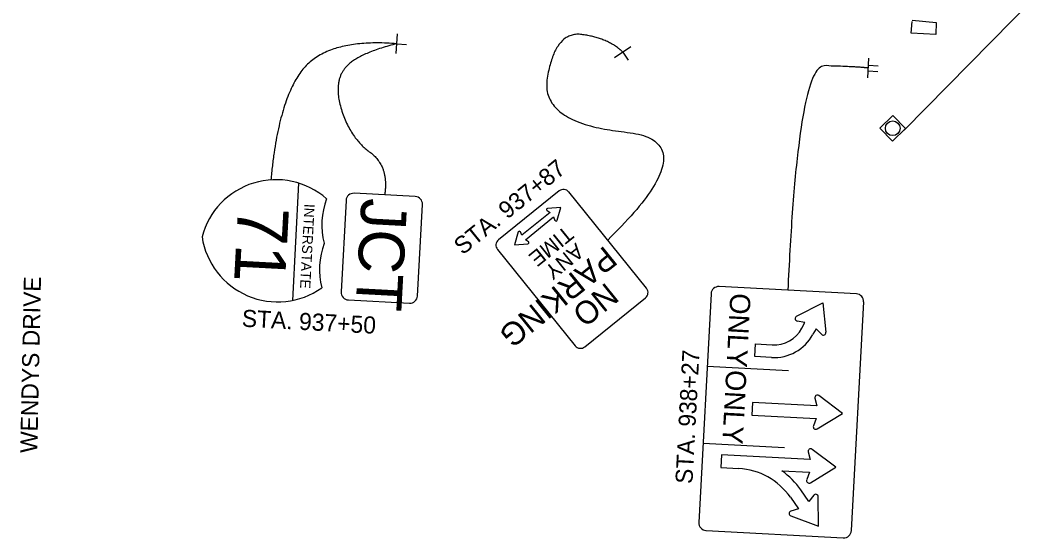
# Model space of a CAD drawing. Extents: x 1847379 to 1850904, y 217032 to 220169.
# Drawn here: x 1847825 to 1847990, y 218780 to 218864.8 of the extents above; entities that cross this region are included whole.
import ezdxf

# ---------------------------------------------------------------- set-up
doc = ezdxf.new("R2010")
doc.units = 0
for name, color, linetype in [('RD_X_Concrete_Pad', 7, 'Continuous'), ('SG_X_Wiring', 7, 'Continuous'), ('SN_X_Foundation', 7, 'Continuous'), ('SN_X_Public', 7, 'Continuous')]:
    doc.layers.add(name, color=color, linetype=linetype)

msp = doc.modelspace()

# ---------------------------------------------------------------- linework, layer by layer
at = {"layer": 'RD_X_Concrete_Pad'}
msp.add_lwpolyline([(1847970.88, 218864.79), (1847974.85, 218864.45), (1847974.76, 218862.47), (1847970.74, 218862.68), (1847970.93, 218864.61)], dxfattribs=at)
msp.add_lwpolyline([(1847970.88, 218864.79), (1847974.85, 218864.45), (1847974.76, 218862.47), (1847970.74, 218862.68), (1847970.93, 218864.61)], dxfattribs=at)
msp.add_lwpolyline([(1847970.88, 218864.79), (1847974.85, 218864.45), (1847974.76, 218862.47), (1847970.74, 218862.68), (1847970.93, 218864.61)], dxfattribs=at)
at = {"layer": 'SG_X_Wiring'}
msp.add_line((1847991.33, 218868.98), (1847969.6, 218846.82), dxfattribs=at)
at = {"layer": 'SN_X_Foundation'}
msp.add_lwpolyline([(1847967.68, 218844.99), (1847969.84, 218847.07), (1847967.76, 218849.23), (1847965.6, 218847.15)], close=True, dxfattribs=at)
msp.add_circle((1847967.72, 218847.11), 1.2, dxfattribs=at)
at = {"layer": 'SN_X_Public'}
for p, q in [((1847886.47, 218859.36), (1847886.71, 218862.55)), ((1847886.59, 218860.96), (1847888.19, 218860.84)), ((1847922.23, 218858.71), (1847924.9, 218860.48)), ((1847923.56, 218859.6), (1847924.45, 218858.26)), ((1847963.63, 218855.38), (1847963.82, 218858.57)), ((1847963.76, 218857.46), (1847965.35, 218857.36)), ((1847963.7, 218856.5), (1847965.3, 218856.4)), ((1847963.73, 218856.98), (1847963.73, 218856.98)), ((1847870.53, 218838.13), (1847869.5, 218818.92)), ((1847907.62, 218828.86), (1847912.25, 218832.59)), ((1847911.17, 218833.65), (1847911.66, 218833.32)), ((1847913.41, 218834.13), (1847911.25, 218833.99)), ((1847912.25, 218832.59), (1847912.25, 218832.59)), ((1847912.25, 218832.59), (1847912.47, 218832.03)), ((1847912.81, 218832.05), (1847913.41, 218834.13)), ((1847909.64, 218831.09), (1847909.64, 218831.09)), ((1847906.47, 218830.13), (1847905.87, 218828.05)), ((1847907.03, 218829.59), (1847906.81, 218830.14)), ((1847905.87, 218828.05), (1847908.03, 218828.19)), ((1847908.12, 218828.53), (1847907.62, 218828.86)), ((1847907.62, 218828.86), (1847907.62, 218828.86)), ((1847951.97, 218816.32), (1847956.28, 218818.51)), ((1847956.28, 218818.51), (1847956.79, 218813.7)), ((1847953.35, 218815.29), (1847952.08, 218815.54)), ((1847952.84, 218814.36), (1847953.35, 218815.29)), ((1847955.18, 218814.29), (1847954.67, 218813.37)), ((1847956.07, 218813.37), (1847955.18, 218814.29)), ((1847945.17, 218809.72), (1847945.28, 218811.8)), ((1847945.28, 218811.8), (1847947.99, 218811.65)), ((1847947.88, 218809.57), (1847945.17, 218809.72)), ((1847950.68, 218807.39), (1847937.36, 218808.1)), ((1847955, 218802.91), (1847955.31, 218801.66)), ((1847959.48, 218800.39), (1847955.65, 218803.34)), ((1847944.77, 218802.23), (1847944.66, 218800.15)), ((1847955.31, 218801.66), (1847944.77, 218802.23)), ((1847944.66, 218800.15), (1847955.2, 218799.58)), ((1847955.2, 218799.58), (1847954.75, 218798.37)), ((1847955.36, 218797.87), (1847959.48, 218800.39)), ((1847950, 218794.8), (1847936.69, 218795.51)), ((1847939.72, 218793.63), (1847939.61, 218791.55)), ((1847954.21, 218792.85), (1847939.72, 218793.63)), ((1847953.9, 218794.1), (1847954.21, 218792.85)), ((1847958.39, 218791.59), (1847954.55, 218794.53)), ((1847939.61, 218791.55), (1847942.52, 218791.39)), ((1847954.26, 218789.06), (1847958.39, 218791.59)), ((1847949.6, 218791.01), (1847954.1, 218790.77)), ((1847954.1, 218790.77), (1847953.65, 218789.57)), ((1847950.98, 218786.69), (1847952.3, 218784.81)), ((1847954, 218786), (1847952.69, 218787.88)), ((1847954.79, 218787.02), (1847954, 218786)), ((1847955.57, 218781.93), (1847955.54, 218786.76)), ((1847952.3, 218784.81), (1847951.07, 218784.42)), ((1847951.05, 218783.63), (1847955.57, 218781.93))]:
    msp.add_line(p, q, dxfattribs=at)
for points in [[(1847889.6, 218835.94), (1847879.61, 218836.47)], [(1847913.15, 218836.85), (1847903.23, 218828.84)], [(1847927.44, 218820.91), (1847914.74, 218836.68)], [(1847878.3, 218835.29), (1847877.49, 218820.31)], [(1847889.97, 218819.64), (1847890.78, 218834.62)], [(1847911.66, 218833.32), (1847907.04, 218829.59)], [(1847903.06, 218827.26), (1847915.76, 218811.5)], [(1847961.79, 218819.99), (1847939.32, 218821.19)], [(1847938, 218820.01), (1847935.99, 218782.56)], [(1847878.67, 218819), (1847888.66, 218818.46)], [(1847917.35, 218811.33), (1847927.27, 218819.33)], [(1847960.96, 218781.22), (1847962.97, 218818.67)], [(1847937.18, 218781.25), (1847959.64, 218780.04)]]:
    msp.add_lwpolyline(points, dxfattribs=at)
for centre, radius, start, end in [((1847866.82, 218826.19), 12.5, 48.5973, 165.3914), ((1847879.54, 218835.22), 1.25, 86.9284, 176.9284), ((1847889.53, 218834.69), 1.25, 356.9284, 86.9284), ((1847913.86, 218835.97), 1.12, 38.8676, 128.8676), ((1847886.83, 218831.28), 12.5, 159.9375, 193.9193), ((1847911.27, 218833.8), 0.182, 93.7884, 236.5054), ((1847912.64, 218832.1), 0.182, 201.2298, 343.9469), ((1847867.09, 218831.18), 12.5, 188.4653, 305.2594), ((1847906.64, 218830.08), 0.182, 21.2298, 163.9469), ((1847886.44, 218823.98), 12.5, 159.9375, 193.9193), ((1847903.93, 218827.97), 1.12, 128.8676, 218.8676), ((1847908.02, 218828.37), 0.182, 273.7884, 56.5054), ((1847939.25, 218819.94), 1.25, 86.9284, 176.9284), ((1847878.74, 218820.25), 1.25, 176.9284, 266.9284), ((1847888.73, 218819.71), 1.25, 266.9284, 356.9284), ((1847926.57, 218820.2), 1.12, 308.8676, 38.8676), ((1847961.72, 218818.74), 1.25, 356.9284, 86.9284), ((1847952.16, 218815.95), 0.417, 116.9294, 258.8075), ((1847948.27, 218816.85), 7.29, 266.9284, 331.4457), ((1847948.27, 218816.85), 5.21, 266.9284, 331.4457), ((1847956.37, 218813.66), 0.417, 224.0839, 5.962), ((1847916.64, 218812.2), 1.12, 218.8676, 308.8676), ((1847955.4, 218803.01), 0.417, 52.4121, 194.2902), ((1847955.14, 218798.23), 0.417, 159.5666, 301.4447), ((1847954.3, 218794.2), 0.417, 52.4121, 194.2902), ((1847941.93, 218780.37), 11.04, 34.9141, 86.9284), ((1847941.93, 218780.37), 13.12, 34.9141, 54.2028), ((1847954.04, 218789.42), 0.417, 159.5666, 301.4447), ((1847955.12, 218786.76), 0.417, 0.3978, 142.2759), ((1847951.19, 218784.02), 0.417, 107.5523, 249.4304), ((1847937.24, 218782.5), 1.25, 176.9284, 266.9284), ((1847959.71, 218781.29), 1.25, 266.9284, 356.9284)]:
    msp.add_arc(centre, radius, start, end, dxfattribs=at)
for points in [[(1847923.56, 218859.6), (1847921.16, 218861.9), (1847912.52, 218863.03), (1847909.91, 218847.94), (1847937.84, 218845.09), (1847921.09, 218828.79)], [(1847886.59, 218860.96), (1847875.41, 218861.82), (1847867.2, 218851.91), (1847865.99, 218838.66)], [(1847886.59, 218860.96), (1847879.8, 218859.26), (1847876.17, 218854.34), (1847879.06, 218845.46), (1847885.33, 218840.93), (1847884.6, 218836.2)], [(1847963.73, 218856.98), (1847960.73, 218857.27), (1847952.24, 218857.35), (1847950.55, 218820.59)]]:
    msp.add_open_spline(points, degree=2, dxfattribs=at)

# ---------------------------------------------------------------- texts
for s, height, rotation, p in [('STA. 937+87', 2.8, 38.8676, (1847897.36, 218826.26)), ('INTERSTATE', 1.667, 266.9284, (1847871.5, 218834.76)), ('JCT', 7.5, 266.9284, (1847880.82, 218835.76)), ('71', 8.333, 266.9284, (1847860.63, 218834.44)), ('TIME', 2.5, 218.8676, (1847914.19, 218831.26)), ('PARKING', 3.75, 218.8676, (1847920.61, 218828)), ('ANY', 2.5, 218.8676, (1847915.89, 218828.42)), ('WENDYS DRIVE', 2.8, 88.7843, (1847827.77, 218793.91)), ('NO', 3.75, 218.8676, (1847920.86, 218821.99)), ('ONLY', 3.333, 266.9284, (1847941.17, 218820.17)), ('STA. 937+50', 2.8, 356.9284, (1847861.18, 218814.63)), ('STA. 938+27', 2.8, 86.9284, (1847934.95, 218788.82)), ('ONLY', 3.333, 266.9284, (1847940.49, 218807.59))]:
    msp.add_text(s, height=height, rotation=rotation, dxfattribs=at).set_placement(p)

doc.saveas('drawing.dxf')
